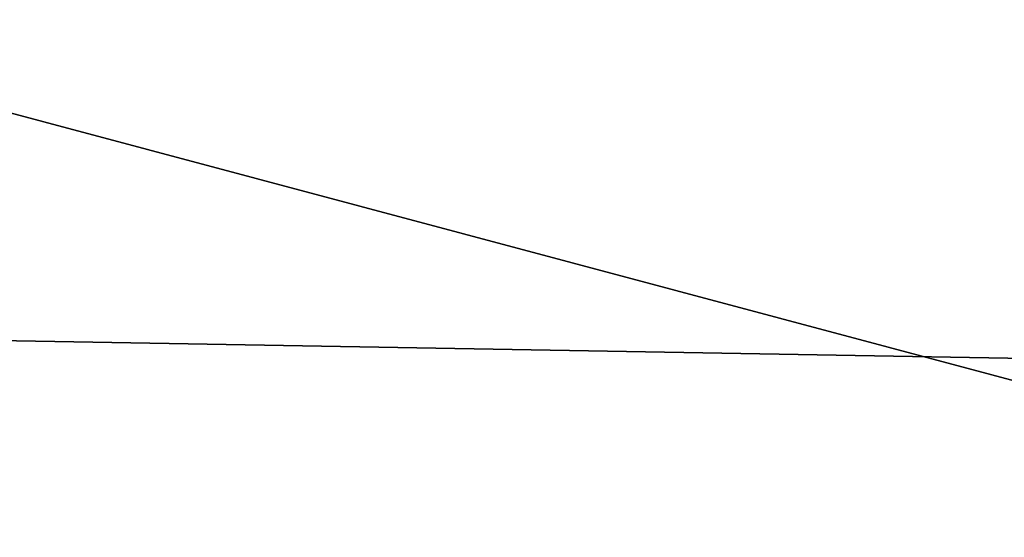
# Model space of a CAD drawing. Extents: x -250 to 250, y -426 to 356.
# Tile 367 of 656: x 3.433 to 3.971, y -240.289 to -240.007. Entities that reach past the tile are written whole.
import ezdxf

# ---------------------------------------------------------------- set-up
doc = ezdxf.new("R2010")
doc.units = 0
doc.header["$LTSCALE"] = 41.718519
for name, color, linetype in [('1626', 7, 'CONTINUOUS'), ('1627', 7, 'CONTINUOUS'), ('1646', 7, 'CONTINUOUS'), ('2510', 7, 'CONTINUOUS'), ('7', 7, 'CONTINUOUS')]:
    doc.layers.add(name, color=color, linetype=linetype)

msp = doc.modelspace()

# ---------------------------------------------------------------- linework, layer by layer
at = {"layer": '1626', "color": 7, "linetype": 'CONTINUOUS'}
msp.add_3dface([(0, -239.14168, -68.65), (4.66215, -238.75478, -68.65), (4.53802, -240.3538, -68.65), (0, -239.14168, -68.65)], dxfattribs=at)
at = {"layer": '1627', "color": 7, "linetype": 'CONTINUOUS'}
for points in [[(5.38093, -240.21598, -15.65), (0, -238.5, -15.65), (-5.09721, -240.03317, -15.65), (5.38093, -240.21598, -15.65)], [(5.38093, -240.21598, -15.65), (-5.09721, -240.03317, -15.65), (0, -241.4, -15.65), (5.38093, -240.21598, -15.65)], [(5.38093, -240.21598, -15.65), (0, -241.4, -15.65), (3.6305, -242.28058, -15.65), (5.38093, -240.21598, -15.65)], [(9.23868, -244.0867, -15.65), (5.38093, -240.21598, -15.65), (3.6305, -242.28058, -15.65), (9.23868, -244.0867, -15.65)]]:
    msp.add_3dface(points, dxfattribs=at)
at = {"layer": '1646', "color": 7, "linetype": 'CONTINUOUS'}
for points in [[(5.40242, -239.048, -16.65), (0, -237.5, -16.65), (6.56117, -240.19584, -15.94289), (5.40242, -239.048, -16.65)], [(0, -237.5, -16.65), (0, -237.79289, -15.94289), (6.56117, -240.19584, -15.94289), (0, -237.5, -16.65)], [(0, -238.5, -15.65), (5.38093, -240.21598, -15.65), (0, -237.79289, -15.94289), (0, -238.5, -15.65)], [(0, -237.79289, -15.94289), (5.38093, -240.21598, -15.65), (6.56117, -240.19584, -15.94289), (0, -237.79289, -15.94289)]]:
    msp.add_3dface(points, dxfattribs=at)
at = {"layer": '2510', "color": 7, "linetype": 'CONTINUOUS'}
msp.add_3dface([(0, -239.14168, -68.65), (4.53802, -240.3538, -68.65), (0, -240.36642, -68.62499), (0, -239.14168, -68.65)], dxfattribs=at)
at = {"layer": '7', "color": 7, "linetype": 'CONTINUOUS'}
for points in [[(210, -237.79048, 10.16267), (-210, -237.79048, 10.16267), (-210, -242, 11), (210, -237.79048, 10.16267)], [(210, -242, 11), (210, -237.79048, 10.16267), (-210, -242, 11), (210, -242, 11)], [(210, -237.79048, -10.16267), (210, -242, -11), (-210, -237.79048, -10.16267), (210, -237.79048, -10.16267)], [(210, -242, -11), (-210, -242, -11), (-210, -237.79048, -10.16267), (210, -242, -11)]]:
    msp.add_3dface(points, dxfattribs=at)

doc.saveas('drawing.dxf')
